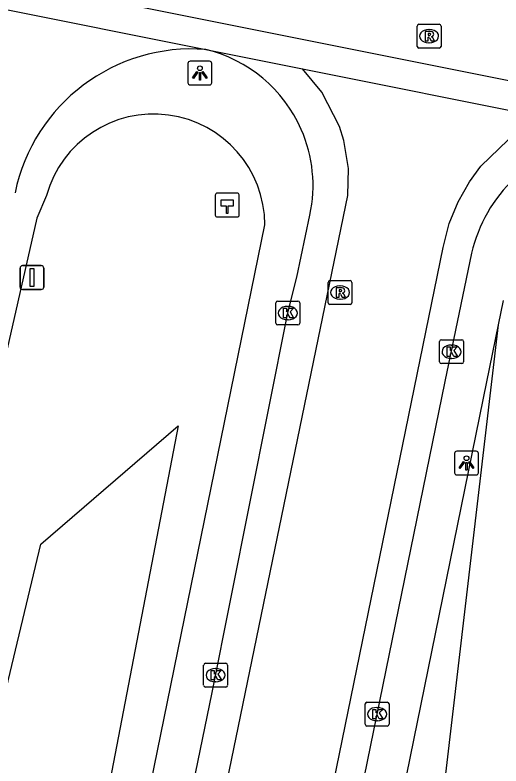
# Model space of a CAD drawing. Extents: x 157692 to 159670, y 381454 to 383289.
# Drawn here: x 158687.85 to 158708.22, y 382982.3 to 383013.78 of the extents above; entities that cross this region are included whole.
import ezdxf

# ---------------------------------------------------------------- set-up
doc = ezdxf.new("R2010")
doc.units = 0
for name, color, linetype in [('IMGEO_Groenvoorziening', 7, 'Continuous'), ('IMGEO_Hectometerpaal', 7, 'Continuous'), ('IMGEO_Kolk', 7, 'Continuous'), ('IMGEO_Lichtpunt', 7, 'Continuous'), ('IMGEO_Rijbaan_lokaal_gesloten', 7, 'Continuous'), ('IMGEO_Rijbaan_lokaal_open', 7, 'Continuous'), ('IMGEO_Rioolput', 7, 'Continuous'), ('IMGEO_Verkeersbordpaal', 7, 'Continuous'), ('IMGEO_Voetpad_open', 7, 'Continuous')]:
    doc.layers.add(name, color=color, linetype=linetype)

msp = doc.modelspace()

# ---------------------------------------------------------------- linework, layer by layer
at = {"layer": 'IMGEO_Groenvoorziening'}
for points in [[(158688.778, 382900.594), (158697.58, 382943.015), (158705.906, 382981.973), (158708.115, 383000.796)], [(158671.679, 382930.067), (158675.914, 382940.862), (158678.389, 382947.508), (158688.926, 382991.603), (158694.69, 382996.555), (158689.06, 382967.272), (158684.332, 382944.342), (158676.106, 382902.863)]]:
    msp.add_lwpolyline(points, dxfattribs=at)
at = {"layer": 'IMGEO_Hectometerpaal'}
for p, q in [((158696.244, 383006.232), (158696.244, 383005.391)), ((158696.244, 383006.232), (158696.244, 383005.391)), ((158697.16, 383006.316), (158696.319, 383006.316)), ((158697.16, 383006.316), (158696.319, 383006.316)), ((158697.244, 383005.4), (158697.244, 383006.241)), ((158697.244, 383005.4), (158697.244, 383006.241)), ((158696.328, 383005.316), (158697.169, 383005.316)), ((158696.328, 383005.316), (158697.169, 383005.316))]:
    msp.add_line(p, q, dxfattribs=at)
msp.add_lwpolyline([(158696.769, 383005.46), (158696.709, 383005.46), (158696.709, 383005.765), (158696.489, 383005.765), (158696.489, 383006.034), (158696.989, 383006.034), (158696.989, 383005.765), (158696.769, 383005.765), (158696.769, 383005.46)], dxfattribs=at)
for centre, start, end in [((158696.322, 383006.238), 92.4484, 184.2845), ((158696.322, 383006.238), 92.4484, 184.2845), ((158697.166, 383006.238), 2.4484, 94.2845), ((158697.166, 383006.238), 2.4484, 94.2845), ((158696.322, 383005.394), 182.4484, 274.2845), ((158696.322, 383005.394), 182.4484, 274.2845), ((158697.166, 383005.394), 272.4484, 4.2845), ((158697.166, 383005.394), 272.4484, 4.2845)]:
    msp.add_arc(centre, 0.0779, start, end, dxfattribs=at)
at = {"layer": 'IMGEO_Kolk'}
for p, q in [((158698.784, 383000.861), (158698.784, 383001.713)), ((158698.859, 383001.787), (158699.711, 383001.787)), ((158699.785, 383001.713), (158699.785, 383000.861)), ((158699.272, 383001.567), (158699.297, 383001.567)), ((158699.295, 383001.007), (158699.27, 383001.007)), ((158699.711, 383000.787), (158698.859, 383000.787)), ((158705.648, 382999.241), (158705.648, 383000.093)), ((158705.723, 383000.167), (158706.575, 383000.167)), ((158706.649, 383000.093), (158706.649, 382999.241)), ((158706.136, 382999.947), (158706.161, 382999.947)), ((158706.575, 382999.167), (158705.723, 382999.167)), ((158706.159, 382999.387), (158706.134, 382999.387)), ((158695.757, 382985.679), (158695.757, 382986.531)), ((158695.832, 382986.605), (158696.684, 382986.605)), ((158696.758, 382986.531), (158696.758, 382985.679)), ((158696.245, 382986.385), (158696.27, 382986.385)), ((158696.684, 382985.605), (158695.832, 382985.605)), ((158696.268, 382985.825), (158696.243, 382985.825)), ((158702.601, 382984.972), (158703.453, 382984.972)), ((158702.526, 382984.046), (158702.526, 382984.898)), ((158703.014, 382984.752), (158703.039, 382984.752)), ((158703.527, 382984.898), (158703.527, 382984.046)), ((158703.453, 382983.972), (158702.601, 382983.972)), ((158703.037, 382984.192), (158703.012, 382984.192))]:
    msp.add_line(p, q, dxfattribs=at)
for points in [[(158698.784, 383000.861), (158698.784, 383001.713)], [(158698.859, 383001.787), (158699.711, 383001.787)], [(158699.785, 383001.713), (158699.785, 383000.861)], [(158699.105, 383001.487), (158699.228, 383001.487), (158699.228, 383001.336), (158699.358, 383001.487), (158699.522, 383001.487), (158699.376, 383001.336), (158699.529, 383001.087), (158699.377, 383001.087), (158699.292, 383001.251), (158699.228, 383001.184), (158699.228, 383001.087), (158699.105, 383001.087), (158699.105, 383001.487)], [(158699.711, 383000.787), (158698.859, 383000.787)], [(158705.648, 382999.241), (158705.648, 383000.093)], [(158705.723, 383000.167), (158706.575, 383000.167)], [(158706.649, 383000.093), (158706.649, 382999.241)], [(158705.969, 382999.867), (158706.092, 382999.867), (158706.092, 382999.716), (158706.222, 382999.867), (158706.386, 382999.867), (158706.24, 382999.716), (158706.393, 382999.467), (158706.241, 382999.467), (158706.156, 382999.631), (158706.092, 382999.564), (158706.092, 382999.467), (158705.969, 382999.467), (158705.969, 382999.867)], [(158706.575, 382999.167), (158705.723, 382999.167)], [(158695.757, 382985.679), (158695.757, 382986.531)], [(158695.832, 382986.605), (158696.684, 382986.605)], [(158696.758, 382986.531), (158696.758, 382985.679)], [(158696.078, 382986.305), (158696.201, 382986.305), (158696.201, 382986.154), (158696.331, 382986.305), (158696.495, 382986.305), (158696.349, 382986.154), (158696.502, 382985.905), (158696.35, 382985.905), (158696.265, 382986.069), (158696.201, 382986.002), (158696.201, 382985.905), (158696.078, 382985.905), (158696.078, 382986.305)], [(158696.684, 382985.605), (158695.832, 382985.605)], [(158702.601, 382984.972), (158703.453, 382984.972)], [(158702.526, 382984.046), (158702.526, 382984.898)], [(158702.847, 382984.672), (158702.97, 382984.672), (158702.97, 382984.521), (158703.1, 382984.672), (158703.264, 382984.672), (158703.118, 382984.521), (158703.271, 382984.272), (158703.119, 382984.272), (158703.034, 382984.436), (158702.97, 382984.369), (158702.97, 382984.272), (158702.847, 382984.272), (158702.847, 382984.672)], [(158703.527, 382984.898), (158703.527, 382984.046)], [(158703.453, 382983.972), (158702.601, 382983.972)]]:
    msp.add_lwpolyline(points, dxfattribs=at)
for centre, start, end in [((158698.861, 383001.711), 91.552, 178.448), ((158698.861, 383001.711), 91.552, 178.448), ((158699.709, 383001.711), 1.552, 88.448), ((158699.709, 383001.711), 1.552, 88.448), ((158698.861, 383000.863), 181.552, 268.448), ((158698.861, 383000.863), 181.552, 268.448), ((158699.709, 383000.863), 271.552, 358.448), ((158699.709, 383000.863), 271.552, 358.448), ((158705.725, 383000.091), 91.552, 178.448), ((158705.725, 383000.091), 91.552, 178.448), ((158706.573, 383000.091), 1.552, 88.448), ((158706.573, 383000.091), 1.552, 88.448), ((158705.725, 382999.243), 181.552, 268.448), ((158705.725, 382999.243), 181.552, 268.448), ((158706.573, 382999.243), 271.552, 358.448), ((158706.573, 382999.243), 271.552, 358.448), ((158695.834, 382986.529), 91.552, 178.448), ((158695.834, 382986.529), 91.552, 178.448), ((158696.682, 382986.529), 1.552, 88.448), ((158696.682, 382986.529), 1.552, 88.448), ((158695.834, 382985.681), 181.552, 268.448), ((158695.834, 382985.681), 181.552, 268.448), ((158696.682, 382985.681), 271.552, 358.448), ((158696.682, 382985.681), 271.552, 358.448), ((158702.603, 382984.896), 91.552, 178.448), ((158702.603, 382984.896), 91.552, 178.448), ((158703.451, 382984.896), 1.552, 88.448), ((158703.451, 382984.896), 1.552, 88.448), ((158702.603, 382984.048), 181.552, 268.448), ((158702.603, 382984.048), 181.552, 268.448), ((158703.451, 382984.048), 271.552, 358.448), ((158703.451, 382984.048), 271.552, 358.448)]:
    msp.add_arc(centre, 0.0765, start, end, dxfattribs=at)
for centre, major_axis, ratio, start_param, end_param in [((158699.271, 383001.287), (-0.387, 0.002), 0.722429, 4.712389, 7.853982), ((158699.296, 383001.287), (-0.39, 0.002), 0.717154, 1.570796, 4.712389), ((158706.135, 382999.667), (-0.387, 0.002), 0.722429, 4.712389, 7.853982), ((158706.16, 382999.667), (-0.39, 0.002), 0.717154, 1.570796, 4.712389), ((158696.244, 382986.105), (-0.387, 0.002), 0.722429, 4.712389, 7.853982), ((158696.269, 382986.105), (-0.39, 0.002), 0.717154, 1.570796, 4.712389), ((158703.013, 382984.472), (-0.387, 0.002), 0.722429, 4.712389, 7.853982), ((158703.038, 382984.472), (-0.39, 0.002), 0.717154, 1.570796, 4.712389)]:
    msp.add_ellipse(centre, major_axis=major_axis, ratio=ratio, start_param=start_param, end_param=end_param, dxfattribs=at)
at = {"layer": 'IMGEO_Lichtpunt'}
for p, q in [((158695.1, 383011.751), (158695.1, 383010.944)), ((158695.1, 383011.751), (158695.1, 383010.944)), ((158696.002, 383011.846), (158695.194, 383011.846)), ((158696.002, 383011.846), (158695.194, 383011.846)), ((158696.096, 383010.944), (158696.096, 383011.751)), ((158696.096, 383010.944), (158696.096, 383011.751)), ((158695.194, 383010.85), (158696.002, 383010.85)), ((158695.194, 383010.85), (158696.002, 383010.85)), ((158706.275, 382995.4), (158706.275, 382994.593)), ((158706.275, 382995.4), (158706.275, 382994.593)), ((158707.177, 382995.495), (158706.369, 382995.495)), ((158707.177, 382995.495), (158706.369, 382995.495)), ((158707.271, 382994.593), (158707.271, 382995.4)), ((158707.271, 382994.593), (158707.271, 382995.4)), ((158706.369, 382994.499), (158707.177, 382994.499)), ((158706.369, 382994.499), (158707.177, 382994.499))]:
    msp.add_line(p, q, dxfattribs=at)
for points in [[(158695.474, 383011.415), (158695.513, 383011.387), (158695.325, 383011.125), (158695.287, 383011.152), (158695.474, 383011.415)], [(158695.576, 383011.367), (158695.623, 383011.367), (158695.623, 383011.045), (158695.576, 383011.045), (158695.576, 383011.367)], [(158695.686, 383011.387), (158695.724, 383011.414), (158695.911, 383011.152), (158695.872, 383011.124), (158695.686, 383011.387)], [(158706.649, 382995.064), (158706.688, 382995.036), (158706.5, 382994.774), (158706.462, 382994.801), (158706.649, 382995.064)], [(158706.751, 382995.016), (158706.798, 382995.016), (158706.798, 382994.694), (158706.751, 382994.694), (158706.751, 382995.016)], [(158706.861, 382995.036), (158706.899, 382995.063), (158707.086, 382994.801), (158707.047, 382994.773), (158706.861, 382995.036)]]:
    msp.add_lwpolyline(points, dxfattribs=at)
for centre in [(158695.599, 383011.549), (158706.774, 382995.198)]:
    msp.add_circle(centre, 0.0994, dxfattribs=at)
for centre, start, end in [((158695.194, 383011.751), 90, 180), ((158695.194, 383011.751), 90, 180), ((158696.002, 383011.751), 0, 90), ((158696.002, 383011.751), 0, 90), ((158695.194, 383010.944), 180, 270), ((158695.194, 383010.944), 180, 270), ((158696.002, 383010.944), 270, 0), ((158696.002, 383010.944), 270, 360), ((158706.369, 382995.4), 90, 180), ((158706.369, 382995.4), 90, 180), ((158707.177, 382995.4), 0, 90), ((158707.177, 382995.4), 0, 90), ((158706.369, 382994.593), 180, 270), ((158706.369, 382994.593), 180, 270), ((158707.177, 382994.593), 270, 0), ((158707.177, 382994.593), 270, 360)]:
    msp.add_arc(centre, 0.0946, start, end, dxfattribs=at)
at = {"layer": 'IMGEO_Rijbaan_lokaal_gesloten'}
for points in [[(159115.477, 382927.089), (159047.024, 382941.455), (159008.345, 382949.698), (158733.282, 383005.886), (158715.883, 383009.549), (158678.432, 383017.066)], [(158678.192, 383015.89), (158695.845, 383012.338)], [(158695.845, 383012.338), (158699.904, 383011.526)], [(158678.587, 382893.54), (158701.798, 383006.22), (158701.829, 383007.344), (158701.634, 383008.527), (158701.453, 383009.102), (158700.71, 383010.547), (158699.904, 383011.526)], [(158699.904, 383011.526), (158710.079, 383009.49)], [(158682.977, 382892.64), (158705.802, 383004.036), (158706.054, 383005.039), (158706.418, 383005.949), (158706.899, 383006.795), (158707.374, 383007.442), (158708.519, 383008.547), (158709.089, 383008.952), (158710.079, 383009.49)], [(158677.336, 382893.796), (158677.878, 382896.431), (158679.453, 382903.919), (158680.852, 382910.676), (158687.882, 382945.045), (158691.868, 382964.744), (158696.094, 382985.31), (158699.288, 383001.294), (158699.663, 383002.787), (158700.211, 383005.396)], [(158706.978, 383003.795), (158705.861, 382998.42), (158687.514, 382908.568), (158685.492, 382898.695), (158684.865, 382895.763), (158684.241, 382892.717), (158684.174, 382892.394)]]:
    msp.add_lwpolyline(points, dxfattribs=at)
for centre, radius, start, end in [((158694.466, 383006.628), 5.874, 23.6669, 76.4211), ((158694.468, 383006.626), 5.874, 347.9158, 23.695), ((158713.272, 383002.28), 6.473, 133.9504, 166.4697)]:
    msp.add_arc(centre, radius, start, end, dxfattribs=at)
at = {"layer": 'IMGEO_Rijbaan_lokaal_open'}
msp.add_arc((158695.256, 383004.8), 7.561, 85.5346, 168.3473, dxfattribs=at)
at = {"layer": 'IMGEO_Rioolput'}
for p, q in [((158704.704, 383012.469), (158704.704, 383013.321)), ((158704.779, 383013.395), (158705.631, 383013.395)), ((158705.705, 383013.321), (158705.705, 383012.469)), ((158705.192, 383013.175), (158705.217, 383013.175)), ((158705.631, 383012.395), (158704.779, 383012.395)), ((158705.215, 383012.615), (158705.19, 383012.615)), ((158700.972, 383001.721), (158700.972, 383002.573)), ((158701.047, 383002.647), (158701.899, 383002.647)), ((158701.973, 383002.573), (158701.973, 383001.721)), ((158701.46, 383002.427), (158701.485, 383002.427)), ((158701.899, 383001.647), (158701.047, 383001.647)), ((158701.483, 383001.867), (158701.458, 383001.867))]:
    msp.add_line(p, q, dxfattribs=at)
for points in [[(158704.704, 383012.469), (158704.704, 383013.321)], [(158704.779, 383013.395), (158705.631, 383013.395)], [(158705.705, 383013.321), (158705.705, 383012.469)], [(158705.293, 383013.093), (158705.041, 383013.095), (158705.041, 383012.695)], [(158705.219, 383013.014), (158705.165, 383013.014), (158705.165, 383012.933)], [(158705.165, 383012.933), (158705.217, 383012.933)], [(158705.041, 383012.695), (158705.165, 383012.695), (158705.165, 383012.857), (158705.176, 383012.857)], [(158705.223, 383012.828), (158705.294, 383012.695), (158705.434, 383012.695), (158705.369, 383012.821)], [(158705.631, 383012.395), (158704.779, 383012.395)], [(158700.972, 383001.721), (158700.972, 383002.573)], [(158701.047, 383002.647), (158701.899, 383002.647)], [(158701.973, 383002.573), (158701.973, 383001.721)], [(158701.561, 383002.345), (158701.309, 383002.347), (158701.309, 383001.947)], [(158701.487, 383002.266), (158701.433, 383002.266), (158701.433, 383002.185)], [(158701.309, 383001.947), (158701.433, 383001.947), (158701.433, 383002.109), (158701.444, 383002.109)], [(158701.433, 383002.185), (158701.485, 383002.185)], [(158701.491, 383002.08), (158701.562, 383001.947), (158701.702, 383001.947), (158701.637, 383002.073)], [(158701.899, 383001.647), (158701.047, 383001.647)]]:
    msp.add_lwpolyline(points, dxfattribs=at)
for centre, radius, start, end in [((158704.781, 383013.319), 0.0765, 91.552, 178.448), ((158704.781, 383013.319), 0.0765, 91.552, 178.448), ((158705.629, 383013.319), 0.0765, 1.552, 88.448), ((158705.629, 383013.319), 0.0765, 1.552, 88.448), ((158705.201, 383013.122), 0.19, 274.7715, 282.9687), ((158705.225, 383012.918), 0.0964, 77.0061, 93.1865), ((158705.239, 383012.975), 0.0378, 276.6634, 79.6772), ((158705.292, 383012.983), 0.109, 350.3612, 89.416), ((158705.29, 383012.983), 0.112, 277.5842, 350.9817), ((158705.175, 383012.804), 0.0533, 26.0293, 88.6989), ((158705.274, 383012.768), 0.108, 29.5134, 73.7905), ((158704.781, 383012.471), 0.0765, 181.552, 268.448), ((158704.781, 383012.471), 0.0765, 181.552, 268.448), ((158705.629, 383012.471), 0.0765, 271.552, 358.448), ((158705.629, 383012.471), 0.0765, 271.552, 358.448), ((158701.049, 383002.571), 0.0765, 91.552, 178.448), ((158701.049, 383002.571), 0.0765, 91.552, 178.448), ((158701.897, 383002.571), 0.0765, 1.552, 88.448), ((158701.897, 383002.571), 0.0765, 1.552, 88.448), ((158701.493, 383002.17), 0.0964, 77.0061, 93.1865), ((158701.507, 383002.227), 0.0378, 276.6634, 79.6772), ((158701.56, 383002.235), 0.109, 350.3612, 89.416), ((158701.443, 383002.056), 0.0533, 26.0293, 88.6989), ((158701.469, 383002.374), 0.19, 274.7715, 282.9687), ((158701.558, 383002.235), 0.112, 277.5842, 350.9817), ((158701.542, 383002.02), 0.108, 29.5134, 73.7905), ((158701.049, 383001.723), 0.0765, 181.552, 268.448), ((158701.049, 383001.723), 0.0765, 181.552, 268.448), ((158701.897, 383001.723), 0.0765, 271.552, 358.448), ((158701.897, 383001.723), 0.0765, 271.552, 358.448)]:
    msp.add_arc(centre, radius, start, end, dxfattribs=at)
for centre, major_axis, ratio, start_param, end_param in [((158705.191, 383012.895), (-0.387, 0.002), 0.722429, 4.712389, 7.853982), ((158705.216, 383012.895), (-0.39, 0.002), 0.717154, 1.570796, 4.712389), ((158701.459, 383002.147), (-0.387, 0.002), 0.722429, 4.712389, 7.853982), ((158701.484, 383002.147), (-0.39, 0.002), 0.717154, 1.570796, 4.712389)]:
    msp.add_ellipse(centre, major_axis=major_axis, ratio=ratio, start_param=start_param, end_param=end_param, dxfattribs=at)
at = {"layer": 'IMGEO_Verkeersbordpaal'}
for p, q in [((158688.063, 383002.374), (158688.063, 383003.174)), ((158688.063, 383003.174), (158688.063, 383002.374)), ((158688.163, 383003.274), (158688.953, 383003.274)), ((158688.953, 383003.274), (158688.163, 383003.274)), ((158689.053, 383003.174), (158689.053, 383002.374)), ((158689.053, 383002.374), (158689.053, 383003.174)), ((158688.953, 383002.274), (158688.163, 383002.274)), ((158688.163, 383002.274), (158688.953, 383002.274))]:
    msp.add_line(p, q, dxfattribs=at)
msp.add_lwpolyline([(158688.483, 383003.149), (158688.633, 383003.149), (158688.633, 383002.399), (158688.483, 383002.399), (158688.483, 383003.149)], dxfattribs=at)
for centre, start, end in [((158688.163, 383003.174), 90, 180), ((158688.163, 383003.174), 90, 180), ((158688.953, 383003.174), 0, 90), ((158688.953, 383003.174), 360, 90), ((158688.163, 383002.374), 180, 270), ((158688.163, 383002.374), 180, 270), ((158688.953, 383002.374), 270, 0), ((158688.953, 383002.374), 270, 0)]:
    msp.add_arc(centre, 0.1, start, end, dxfattribs=at)
at = {"layer": 'IMGEO_Voetpad_open'}
for points in [[(158689.169, 383006.219), (158688.765, 383005.259), (158671.679, 382930.067)], [(158677.177, 382902.702), (158678.219, 382906.497), (158698.326, 383004.991)], [(158708.115, 383000.796), (158708.322, 383001.817)], [(158687.741, 382900.788), (158707.628, 382998.398), (158708.115, 383000.796)]]:
    msp.add_lwpolyline(points, dxfattribs=at)
msp.add_arc((158693.662, 383004.967), 4.664, 0.2909, 164.4329, dxfattribs=at)

doc.saveas('drawing.dxf')
